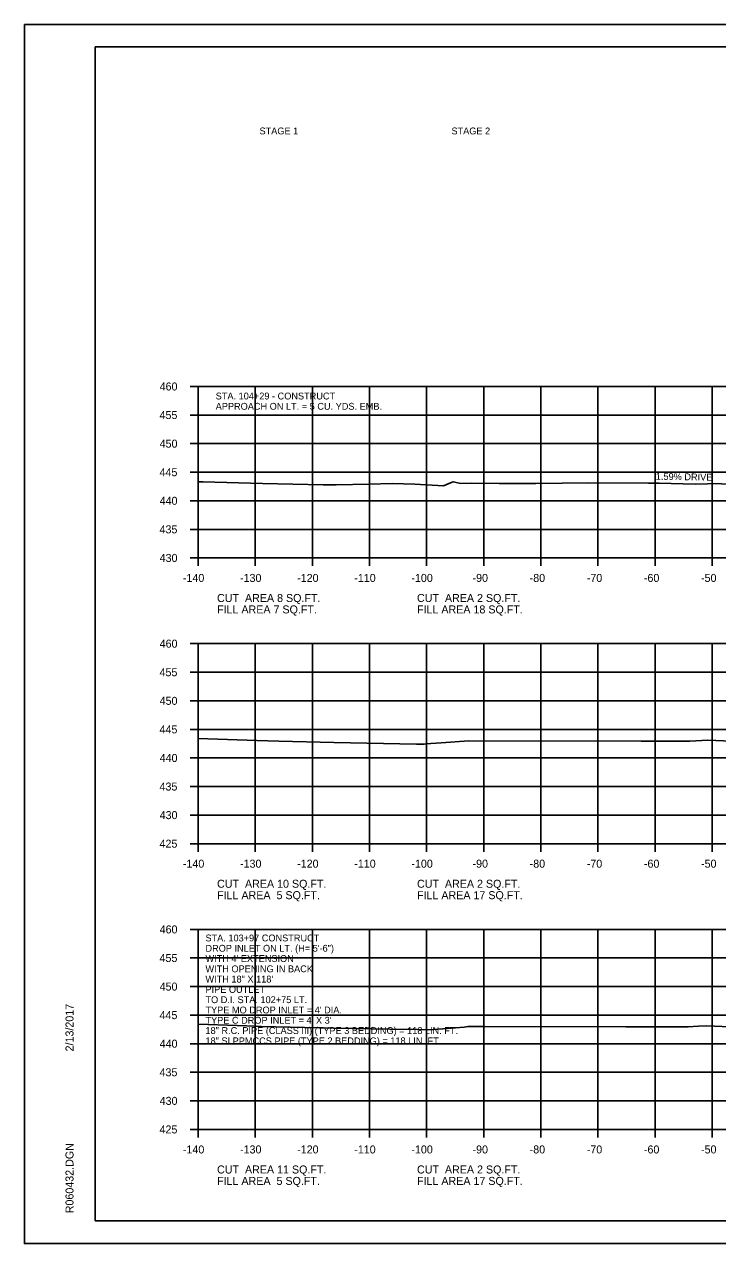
# Model space of a CAD drawing. Extents: x 1538688 to 1540766, y 656250 to 671912.
# Drawn here: x 1538687.8 to 1538809.1, y 656977.9 to 657191.2 of the extents above; entities that cross this region are included whole.
import ezdxf

# ---------------------------------------------------------------- set-up
doc = ezdxf.new("R2010")
doc.units = 0
for name, color, linetype in [('16', 7, 'Continuous'), ('18', 7, 'Continuous'), ('22', 7, 'Continuous'), ('26', 7, 'Continuous'), ('40', 7, 'Continuous'), ('7', 7, 'Continuous'), ('Borings', 7, 'Continuous'), ('Default', 7, 'Continuous'), ('Horizontal Alignment', 7, 'Continuous'), ('RipRap', 7, 'Continuous')]:
    doc.layers.add(name, color=color, linetype=linetype)

msp = doc.modelspace()

# ---------------------------------------------------------------- linework, layer by layer
at = {"layer": '18'}
for points in [[(1538718.18, 657111.21), (1538719.04, 657111.21), (1538725.23, 657111.03), (1538729.43, 657110.93), (1538740.08, 657110.68), (1538742.35, 657110.67), (1538748.14, 657110.81), (1538752.15, 657110.89), (1538756.11, 657110.77), (1538761.11, 657110.48), (1538762.37, 657111.05), (1538762.81, 657111.2), (1538764.19, 657110.93), (1538765.96, 657110.96), (1538770.9, 657110.93), (1538777.28, 657110.92), (1538786.54, 657111.06), (1538797.04, 657111), (1538798.91, 657110.97), (1538805.22, 657110.8), (1538807.33, 657110.84), (1538808.52, 657110.89), (1538817.4, 657110.49)], [(1538718.18, 657066.3), (1538728.45, 657065.94), (1538732.33, 657065.85), (1538741.92, 657065.61), (1538756.41, 657065.33), (1538757.37, 657065.32), (1538757.78, 657065.31), (1538758.02, 657065.34), (1538760.71, 657065.51), (1538765.56, 657065.89), (1538765.59, 657065.89), (1538795.75, 657065.84), (1538802.13, 657065.85), (1538804.19, 657065.85), (1538804.28, 657065.85), (1538807.39, 657065.99), (1538828.19, 657065.12)], [(1538718.18, 657016.29), (1538725.02, 657016.06), (1538728.35, 657015.94), (1538729.23, 657015.92), (1538741.87, 657015.61), (1538751.76, 657015.42), (1538756.6, 657015.38), (1538758.49, 657015.34), (1538761.05, 657015.51), (1538764.73, 657015.8), (1538765.45, 657015.92), (1538766.6, 657015.91), (1538768.22, 657015.88), (1538793.05, 657015.83), (1538796.64, 657015.84), (1538803.97, 657015.86), (1538805.8, 657015.94), (1538807.22, 657016.01), (1538821.96, 657015.39)]]:
    msp.add_lwpolyline(points, dxfattribs=at)
at = {"layer": '22'}
for p, q in [((1538718.18, 657127.89), (1538998.18, 657127.89)), ((1538718.18, 657097.89), (1538718.18, 657127.89)), ((1538728.18, 657097.89), (1538728.18, 657127.89)), ((1538738.18, 657097.89), (1538738.18, 657127.89)), ((1538748.18, 657097.89), (1538748.18, 657127.89)), ((1538758.18, 657097.89), (1538758.18, 657127.89)), ((1538768.18, 657097.89), (1538768.18, 657127.89)), ((1538778.18, 657097.89), (1538778.18, 657127.89)), ((1538788.18, 657097.89), (1538788.18, 657127.89)), ((1538798.18, 657097.89), (1538798.18, 657127.89)), ((1538808.18, 657097.89), (1538808.18, 657127.89)), ((1538718.18, 657122.89), (1538998.18, 657122.89)), ((1538718.18, 657117.89), (1538998.18, 657117.89)), ((1538718.18, 657112.89), (1538998.18, 657112.89)), ((1538718.18, 657107.89), (1538998.18, 657107.89)), ((1538718.18, 657102.89), (1538998.18, 657102.89)), ((1538718.18, 657097.89), (1538998.18, 657097.89)), ((1538718.18, 657082.89), (1538998.18, 657082.89)), ((1538718.18, 657047.89), (1538718.18, 657082.89)), ((1538728.18, 657047.89), (1538728.18, 657082.89)), ((1538738.18, 657047.89), (1538738.18, 657082.89)), ((1538748.18, 657047.89), (1538748.18, 657082.89)), ((1538758.18, 657047.89), (1538758.18, 657082.89)), ((1538768.18, 657047.89), (1538768.18, 657082.89)), ((1538778.18, 657047.89), (1538778.18, 657082.89)), ((1538788.18, 657047.89), (1538788.18, 657082.89)), ((1538798.18, 657047.89), (1538798.18, 657082.89)), ((1538808.18, 657047.89), (1538808.18, 657082.89)), ((1538718.18, 657077.89), (1538998.18, 657077.89)), ((1538718.18, 657072.89), (1538998.18, 657072.89)), ((1538718.18, 657067.89), (1538998.18, 657067.89)), ((1538718.18, 657062.89), (1538998.18, 657062.89)), ((1538718.18, 657057.89), (1538998.18, 657057.89)), ((1538718.18, 657052.89), (1538998.18, 657052.89)), ((1538718.18, 657047.89), (1538998.18, 657047.89)), ((1538718.18, 657032.89), (1538998.18, 657032.89)), ((1538718.18, 656997.89), (1538718.18, 657032.89)), ((1538728.18, 656997.89), (1538728.18, 657032.89)), ((1538738.18, 656997.89), (1538738.18, 657032.89)), ((1538748.18, 656997.89), (1538748.18, 657032.89)), ((1538758.18, 656997.89), (1538758.18, 657032.89)), ((1538768.18, 656997.89), (1538768.18, 657032.89)), ((1538778.18, 656997.89), (1538778.18, 657032.89)), ((1538788.18, 656997.89), (1538788.18, 657032.89)), ((1538798.18, 656997.89), (1538798.18, 657032.89)), ((1538808.18, 656997.89), (1538808.18, 657032.89)), ((1538718.18, 657027.89), (1538998.18, 657027.89)), ((1538718.18, 657022.89), (1538998.18, 657022.89)), ((1538718.18, 657017.89), (1538998.18, 657017.89)), ((1538718.18, 657012.89), (1538998.18, 657012.89)), ((1538718.18, 657007.89), (1538998.18, 657007.89)), ((1538718.18, 657002.89), (1538998.18, 657002.89)), ((1538718.18, 656997.89), (1538998.18, 656997.89))]:
    msp.add_line(p, q, dxfattribs=at)
at = {"layer": '26'}
for p, q in [((1538687.78, 657191.25), (1539021.11, 657191.25)), ((1538687.78, 656977.92), (1539021.11, 656977.92))]:
    msp.add_line(p, q, dxfattribs=at)
msp.add_lwpolyline([(1538687.77, 657191.25), (1539021.11, 657191.25), (1539021.11, 656977.91), (1538687.77, 656977.91)], close=True, dxfattribs=at)
at = {"layer": 'Borings'}
for p, q in [((1538716.78, 657127.89), (1538718.18, 657127.89)), ((1538718.18, 657097.89), (1538718.18, 657127.89)), ((1538716.78, 657122.89), (1538718.18, 657122.89)), ((1538716.78, 657117.89), (1538718.18, 657117.89)), ((1538716.78, 657112.89), (1538718.18, 657112.89)), ((1538716.78, 657107.89), (1538718.18, 657107.89)), ((1538716.78, 657102.89), (1538718.18, 657102.89)), ((1538716.78, 657097.89), (1538718.18, 657097.89)), ((1538718.18, 657097.89), (1538998.18, 657097.89)), ((1538718.18, 657096.49), (1538718.18, 657097.89)), ((1538728.18, 657096.49), (1538728.18, 657097.89)), ((1538738.18, 657096.49), (1538738.18, 657097.89)), ((1538748.18, 657096.49), (1538748.18, 657097.89)), ((1538758.18, 657096.49), (1538758.18, 657097.89)), ((1538768.18, 657096.49), (1538768.18, 657097.89)), ((1538778.18, 657096.49), (1538778.18, 657097.89)), ((1538788.18, 657096.49), (1538788.18, 657097.89)), ((1538798.18, 657096.49), (1538798.18, 657097.89)), ((1538808.18, 657096.49), (1538808.18, 657097.89)), ((1538716.78, 657082.89), (1538718.18, 657082.89)), ((1538718.18, 657047.89), (1538718.18, 657082.89)), ((1538716.78, 657077.89), (1538718.18, 657077.89)), ((1538716.78, 657072.89), (1538718.18, 657072.89)), ((1538716.78, 657067.89), (1538718.18, 657067.89)), ((1538716.78, 657062.89), (1538718.18, 657062.89)), ((1538716.78, 657057.89), (1538718.18, 657057.89)), ((1538716.78, 657052.89), (1538718.18, 657052.89)), ((1538716.78, 657047.89), (1538718.18, 657047.89)), ((1538718.18, 657047.89), (1538998.18, 657047.89)), ((1538718.18, 657046.49), (1538718.18, 657047.89)), ((1538728.18, 657046.49), (1538728.18, 657047.89)), ((1538738.18, 657046.49), (1538738.18, 657047.89)), ((1538748.18, 657046.49), (1538748.18, 657047.89)), ((1538758.18, 657046.49), (1538758.18, 657047.89)), ((1538768.18, 657046.49), (1538768.18, 657047.89)), ((1538778.18, 657046.49), (1538778.18, 657047.89)), ((1538788.18, 657046.49), (1538788.18, 657047.89)), ((1538798.18, 657046.49), (1538798.18, 657047.89)), ((1538808.18, 657046.49), (1538808.18, 657047.89)), ((1538716.78, 657032.89), (1538718.18, 657032.89)), ((1538718.18, 656997.89), (1538718.18, 657032.89)), ((1538716.78, 657027.89), (1538718.18, 657027.89)), ((1538716.78, 657022.89), (1538718.18, 657022.89)), ((1538716.78, 657017.89), (1538718.18, 657017.89)), ((1538716.78, 657012.89), (1538718.18, 657012.89)), ((1538716.78, 657007.89), (1538718.18, 657007.89)), ((1538716.78, 657002.89), (1538718.18, 657002.89)), ((1538716.78, 656997.89), (1538718.18, 656997.89)), ((1538718.18, 656997.89), (1538998.18, 656997.89)), ((1538718.18, 656996.49), (1538718.18, 656997.89)), ((1538728.18, 656996.49), (1538728.18, 656997.89)), ((1538738.18, 656996.49), (1538738.18, 656997.89)), ((1538748.18, 656996.49), (1538748.18, 656997.89)), ((1538758.18, 656996.49), (1538758.18, 656997.89)), ((1538768.18, 656996.49), (1538768.18, 656997.89)), ((1538778.18, 656996.49), (1538778.18, 656997.89)), ((1538788.18, 656996.49), (1538788.18, 656997.89)), ((1538798.18, 656996.49), (1538798.18, 656997.89)), ((1538808.18, 656996.49), (1538808.18, 656997.89))]:
    msp.add_line(p, q, dxfattribs=at)
at = {"layer": 'RipRap'}
for p, q in [((1538700.18, 657187.35), (1539016.36, 657187.35)), ((1538700.18, 656981.89), (1538700.18, 657187.35)), ((1538700.18, 656981.89), (1538700.18, 656981.89)), ((1539016.36, 656981.89), (1538700.18, 656981.89))]:
    msp.add_line(p, q, dxfattribs=at)

# ---------------------------------------------------------------- texts
at = {"layer": '16'}
msp.add_text('1.59% DRIVE', height=1.2, rotation=359.0912, dxfattribs=at).set_placement((1538798.3, 657111.57))
at = {"layer": '40'}
for s, p in [('STA. 103+97 CONSTRUCT', (1538719.47, 657030.79)), ('DROP INLET ON LT. (H= 5\'-6") ', (1538719.47, 657028.99)), ("WITH 4' EXTENSION", (1538719.47, 657027.19)), ('WITH OPENING IN BACK ', (1538719.47, 657025.39)), ('WITH 18" X 118\'', (1538719.47, 657023.59)), ('PIPE OUTLET', (1538719.47, 657021.79)), ('TO D.I. STA. 102+75 LT.', (1538719.47, 657019.99)), ("TYPE MO DROP INLET = 4' DIA.", (1538719.47, 657018.19)), ("TYPE C DROP INLET = 4' X 3'", (1538719.47, 657016.39)), ('18" R.C. PIPE (CLASS III) (TYPE 3 BEDDING) = 118 LIN. FT.', (1538719.47, 657014.59)), ('18" SLPPMCCS PIPE (TYPE 2 BEDDING) = 118 LIN. FT.', (1538719.47, 657012.79))]:
    msp.add_text(s, height=1.2, dxfattribs=at).set_placement(p)
at = {"layer": '7'}
for s, p in [('STA. 104+29 - CONSTRUCT', (1538721.26, 657125.62)), ('APPROACH ON LT. = 5 CU. YDS. EMB.', (1538721.26, 657123.82))]:
    msp.add_text(s, height=1.2, dxfattribs=at).set_placement(p)
at = {"layer": 'Default'}
for s, p in [('STAGE 1', (1538728.93, 657172)), ('STAGE 2', (1538762.53, 657172))]:
    msp.add_text(s, height=1.2, dxfattribs=at).set_placement(p)
at = {"layer": 'Horizontal Alignment'}
for s, p in [('460', (1538711.45, 657127.19)), ('455', (1538711.43, 657122.19)), ('450', (1538711.45, 657117.19)), ('445', (1538711.43, 657112.19)), ('440', (1538711.45, 657107.19)), ('435', (1538711.43, 657102.19)), ('430', (1538711.45, 657097.19)), ('-140', (1538715.52, 657093.69)), ('-130', (1538725.52, 657093.69)), ('-120', (1538735.52, 657093.69)), ('-110', (1538745.52, 657093.69)), ('-100', (1538755.52, 657093.69)), ('-90', (1538766.22, 657093.69)), ('-80', (1538776.22, 657093.69)), ('-70', (1538786.22, 657093.69)), ('-60', (1538796.22, 657093.69)), ('-50', (1538806.22, 657093.69)), ('CUT  AREA 8 SQ.FT.', (1538721.5, 657090.18)), ('CUT  AREA 2 SQ.FT.', (1538756.5, 657090.18)), ('FILL AREA 7 SQ.FT.', (1538721.5, 657088.18)), ('FILL AREA 18 SQ.FT.', (1538756.5, 657088.18)), ('460', (1538711.45, 657082.19)), ('455', (1538711.43, 657077.19)), ('450', (1538711.45, 657072.19)), ('445', (1538711.43, 657067.19)), ('440', (1538711.45, 657062.19)), ('435', (1538711.43, 657057.19)), ('430', (1538711.45, 657052.19)), ('425', (1538711.43, 657047.19)), ('-140', (1538715.52, 657043.69)), ('-130', (1538725.52, 657043.69)), ('-120', (1538735.52, 657043.69)), ('-110', (1538745.52, 657043.69)), ('-100', (1538755.52, 657043.69)), ('-90', (1538766.22, 657043.69)), ('-80', (1538776.22, 657043.69)), ('-70', (1538786.22, 657043.69)), ('-60', (1538796.22, 657043.69)), ('-50', (1538806.22, 657043.69)), ('CUT  AREA 10 SQ.FT.', (1538721.5, 657040.18)), ('CUT  AREA 2 SQ.FT.', (1538756.5, 657040.18)), ('FILL AREA  5 SQ.FT.', (1538721.5, 657038.18)), ('FILL AREA 17 SQ.FT.', (1538756.5, 657038.18)), ('460', (1538711.45, 657032.19)), ('455', (1538711.43, 657027.19)), ('450', (1538711.45, 657022.19)), ('445', (1538711.43, 657017.19)), ('440', (1538711.45, 657012.19)), ('435', (1538711.43, 657007.19)), ('430', (1538711.45, 657002.19)), ('425', (1538711.43, 656997.19)), ('-140', (1538715.52, 656993.69)), ('-130', (1538725.52, 656993.69)), ('-120', (1538735.52, 656993.69)), ('-110', (1538745.52, 656993.69)), ('-100', (1538755.52, 656993.69)), ('-90', (1538766.22, 656993.69)), ('-80', (1538776.22, 656993.69)), ('-70', (1538786.22, 656993.69)), ('-60', (1538796.22, 656993.69)), ('-50', (1538806.22, 656993.69)), ('CUT  AREA 11 SQ.FT.', (1538721.5, 656990.18)), ('CUT  AREA 2 SQ.FT.', (1538756.5, 656990.18)), ('FILL AREA  5 SQ.FT.', (1538721.5, 656988.18)), ('FILL AREA 17 SQ.FT.', (1538756.5, 656988.18))]:
    msp.add_text(s, height=1.4, dxfattribs=at).set_placement(p)
at = {"layer": 'RipRap'}
for s, p in [('2/13/2017', (1538696.37, 657011.54)), ('R060432.DGN', (1538696.37, 656983.22))]:
    msp.add_text(s, height=1.4, rotation=90, dxfattribs=at).set_placement(p)

doc.saveas('drawing.dxf')
